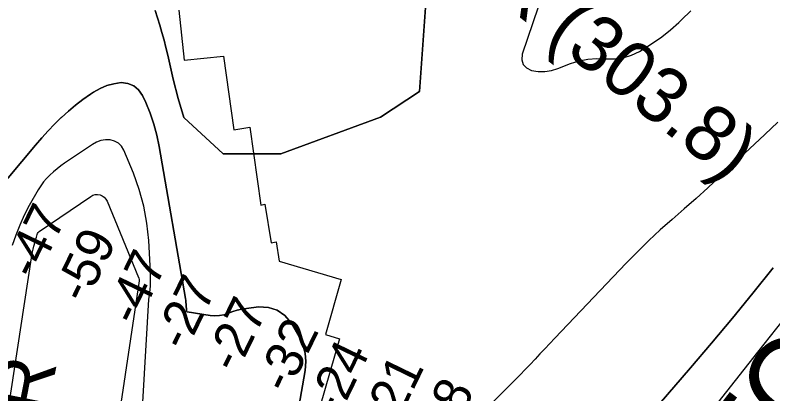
# Model space of a CAD drawing. Extents: x 3146026 to 3183936, y 897894 to 923344.
# Drawn here: x 3177195 to 3178564, y 904607 to 905290 of the extents above; entities that cross this region are included whole.
import ezdxf

# ---------------------------------------------------------------- set-up
doc = ezdxf.new("R2010")
doc.units = 0
for name, color, linetype in [('V-CHAN-NAID', 7, 'Continuous'), ('V-RIVR-IDEN', 7, 'Continuous'), ('V-RIVR-RANG', 7, 'Continuous'), ('V-RRAP-RVMT', 7, 'Continuous'), ('V-RRAP-RVMT-IDEN', 7, 'Continuous'), ('V-TOPO-DPTH', 7, 'Continuous'), ('V-TOPO-MAJR', 7, 'Continuous'), ('V-TOPO-MINR', 7, 'Continuous')]:
    doc.layers.add(name, color=color, linetype=linetype)

msp = doc.modelspace()

# ---------------------------------------------------------------- linework, layer by layer
at = {"layer": 'V-RRAP-RVMT'}
for p, q in [((3177491, 905299.1), (3177500.4, 905209)), ((3177500.4, 905209), (3177571.5, 905216.1)), ((3177571.5, 905216.1), (3177590.5, 905083.2)), ((3177590.5, 905083.2), (3177618.9, 905088)), ((3177618.9, 905088), (3177639.1, 904947.3)), ((3177639.1, 904947.3), (3177646.1, 904948.8)), ((3177646.1, 904948.8), (3177657.6, 904879.2)), ((3177657.6, 904879.2), (3177666.5, 904881)), ((3177666.5, 904881), (3177671.9, 904846)), ((3177671.9, 904846), (3177784.4, 904812.8)), ((3177784.4, 904812.8), (3177756.1, 904713.5)), ((3177781.3, 904706), (3177745.9, 904584.8)), ((3177756.1, 904713.5), (3177781.3, 904706))]:
    msp.add_line(p, q, dxfattribs=at)
at = {"layer": 'V-TOPO-DPTH'}
for points in [[(3178245.8, 905616.5), (3178111.1, 905219.5), (3178110.6, 905209.6), (3178112.8, 905201.2), (3178118.9, 905195), (3178127.6, 905190.3), (3178139.8, 905188.8), (3178151.9, 905188.7), (3178163.8, 905190.6), (3178175.7, 905194), (3178198.6, 905202.9), (3178214.1, 905207.6), (3178229.8, 905210.9), (3178245.8, 905211.9), (3178262, 905211.4), (3178278.1, 905211.4), (3178293.6, 905213.3), (3178308.6, 905218.1), (3178323.1, 905224.9), (3178329.7, 905228.7), (3178346.7, 905239.5), (3178363.2, 905251), (3178378.9, 905263.6), (3178394.1, 905277), (3178398.8, 905281.5), (3178415.6, 905297.9)], [(3178245.8, 905616.5), (3178111.1, 905219.5), (3178110.6, 905209.6), (3178112.8, 905201.2), (3178118.9, 905195), (3178127.6, 905190.3), (3178139.8, 905188.8), (3178151.9, 905188.7), (3178163.8, 905190.6), (3178175.7, 905194), (3178198.6, 905202.9), (3178214.1, 905207.6), (3178229.8, 905210.9), (3178245.8, 905211.9), (3178262, 905211.4), (3178278.1, 905211.4), (3178293.6, 905213.3), (3178308.6, 905218.1), (3178323.1, 905224.9), (3178329.7, 905228.7), (3178346.7, 905239.5), (3178363.2, 905251), (3178378.9, 905263.6), (3178394.1, 905277), (3178398.8, 905281.5), (3178415.6, 905297.9)], [(3177448, 905298.6), (3177452.5, 905285.4), (3177456.7, 905272.1), (3177460.5, 905258.7), (3177464.2, 905245.2), (3177467.6, 905231.6), (3177470.8, 905218), (3177480.7, 905174.7), (3177489.8, 905139.7), (3177500.2, 905105.2), (3177570.8, 905040), (3177675.1, 905039.8), (3177855.3, 905105.9), (3177925.3, 905152.6), (3177937.6, 905321.7)], [(3177448, 905298.6), (3177452.5, 905285.4), (3177456.7, 905272.1), (3177460.5, 905258.7), (3177464.2, 905245.2), (3177467.6, 905231.6), (3177470.8, 905218), (3177480.7, 905174.7), (3177489.8, 905139.7), (3177500.2, 905105.2), (3177570.8, 905040), (3177675.1, 905039.8), (3177855.3, 905105.9), (3177925.3, 905152.6), (3177937.6, 905321.7)], [(3177698.9, 904531.3), (3177719.1, 904648.9), (3177720.1, 904664.7), (3177719, 904680.1), (3177714.7, 904694.9), (3177708.3, 904709.3), (3177693.7, 904734.6), (3177682.1, 904748), (3177668.8, 904757.9), (3177652.8, 904762.5), (3177635.1, 904763.6), (3177613.2, 904760.8), (3177604.8, 904759.4), (3177596.5, 904757.5), (3177588.4, 904755), (3177580.4, 904752), (3177572.4, 904749.5), (3177564.3, 904747.8), (3177556.1, 904747.5), (3177547.7, 904748.1), (3177506.1, 904754.7), (3177505.5, 904755), (3177505, 904755.3), (3177504.7, 904755.9), (3177504.5, 904758), (3177504.5, 904759.5), (3177504.2, 904764.9), (3177504, 904768.3), (3177503.7, 904771.7), (3177503.3, 904775.2), (3177502.8, 904778.6), (3177455.6, 905053.4), (3177451.3, 905073.7), (3177446, 905093.7), (3177439.2, 905113.2), (3177431.3, 905132.3), (3177425.3, 905145.4), (3177418.2, 905155.4), (3177409.6, 905162.9), (3177398.9, 905166.8), (3177386.7, 905168.4), (3177373.5, 905166.4), (3177360.7, 905163.1), (3177348.6, 905157.9), (3177337, 905151.3), (3177331.5, 905147.6), (3177317.7, 905137.8), (3177304.3, 905127.5), (3177291.4, 905116.6), (3177278.8, 905105.3), (3177278.7, 905105.2), (3177266.6, 905093.2), (3177254.8, 905081.1), (3177243.3, 905068.5), (3177232.1, 905055.7), (3177157.2, 904966.9)], [(3177157.2, 904966.9), (3177232.1, 905055.7), (3177243.3, 905068.5), (3177254.8, 905081.1), (3177266.6, 905093.2), (3177278.7, 905105.2), (3177278.8, 905105.3), (3177291.4, 905116.6), (3177304.3, 905127.5), (3177317.7, 905137.8), (3177331.5, 905147.6), (3177337, 905151.3), (3177348.6, 905157.9), (3177360.7, 905163.1), (3177373.5, 905166.4), (3177386.7, 905168.4), (3177398.9, 905166.8), (3177409.6, 905162.9), (3177418.2, 905155.4), (3177425.3, 905145.4), (3177431.3, 905132.3), (3177439.2, 905113.2), (3177446, 905093.7), (3177451.3, 905073.7), (3177455.6, 905053.4), (3177502.8, 904778.6), (3177503.3, 904775.2), (3177503.7, 904771.7), (3177504, 904768.3), (3177504.2, 904764.9), (3177504.5, 904759.5), (3177504.5, 904758), (3177504.7, 904755.9), (3177505, 904755.3), (3177505.5, 904755), (3177506.1, 904754.7), (3177547.7, 904748.1), (3177556.1, 904747.5), (3177564.3, 904747.8), (3177572.4, 904749.5), (3177580.4, 904752), (3177588.4, 904755), (3177596.5, 904757.5), (3177604.8, 904759.4), (3177613.2, 904760.8), (3177635.1, 904763.6), (3177652.8, 904762.5), (3177668.8, 904757.9), (3177682.1, 904748), (3177693.7, 904734.6), (3177708.3, 904709.3), (3177714.7, 904694.9), (3177719, 904680.1), (3177720.1, 904664.7), (3177719.1, 904648.9), (3177698.9, 904531.3)], [(3178572.6, 905097), (3178549.1, 905074.8), (3178467.3, 904998.1), (3178446.2, 904978.7), (3178425, 904959.4), (3178403.6, 904940.4), (3178382, 904921.6), (3178360.5, 904902.6), (3178339.5, 904883.2), (3178319.1, 904863.2), (3178299, 904842.7), (3178169.8, 904706.8), (3178160.9, 904697.4), (3178152.1, 904688), (3178143.2, 904678.6), (3178134.4, 904669.1), (3178125.5, 904659.7), (3178116.6, 904650.4), (3178107.6, 904641.1), (3178098.5, 904631.9), (3178049, 904582.4)], [(3178572.6, 905097), (3178549.1, 905074.8), (3178467.3, 904998.1), (3178446.2, 904978.7), (3178425, 904959.4), (3178403.6, 904940.4), (3178382, 904921.6), (3178360.5, 904902.6), (3178339.5, 904883.2), (3178319.1, 904863.2), (3178299, 904842.7), (3178169.8, 904706.8), (3178160.9, 904697.4), (3178152.1, 904688), (3178143.2, 904678.6), (3178134.4, 904669.1), (3178125.5, 904659.7), (3178116.6, 904650.4), (3178107.6, 904641.1), (3178098.5, 904631.9), (3178049, 904582.4)], [(3178564.6, 904834), (3178527.9, 904788.4), (3178490.8, 904743.1), (3178453.2, 904698.3), (3178415.3, 904653.8), (3178260.6, 904474.4)], [(3178260.6, 904474.4), (3178415.3, 904653.8), (3178453.2, 904698.3), (3178490.8, 904743.1), (3178527.9, 904788.4), (3178564.6, 904834)]]:
    msp.add_lwpolyline(points, dxfattribs=at)
at = {"layer": 'V-TOPO-MAJR'}
msp.add_lwpolyline([(3177369.5, 903623.2), (3177436.7, 904776.7), (3177438.5, 904789), (3177439.7, 904801.3), (3177440, 904813.6), (3177439.8, 904826), (3177436.5, 904883.3), (3177433.1, 904914.4), (3177427.8, 904945.1), (3177419.3, 904975.2), (3177408.9, 905004.7), (3177391.6, 905046.6), (3177387.2, 905053.6), (3177381.9, 905059.2), (3177375, 905062.8), (3177367.1, 905065), (3177358.5, 905065), (3177350.2, 905063.9), (3177342.4, 905061), (3177334.8, 905057), (3177284.7, 905023), (3177277.8, 905018.1), (3177271, 905012.9), (3177264.5, 905007.4), (3177258.1, 905001.6), (3177252.2, 904995.5), (3177246.6, 904989.1), (3177241.7, 904982.2), (3177237.1, 904975), (3177220.9, 904946.3), (3177211.8, 904929), (3177203.5, 904911.3), (3177196.5, 904893.1), (3177190.2, 904874.5)], dxfattribs=at)
at = {"layer": 'V-TOPO-MINR'}
for points in [[(3178245.8, 905616.5), (3178111.1, 905219.5), (3178110.6, 905209.6), (3178112.8, 905201.2), (3178118.9, 905195), (3178127.6, 905190.3), (3178139.8, 905188.8), (3178151.9, 905188.7), (3178163.8, 905190.6), (3178175.7, 905194), (3178198.6, 905202.9), (3178214.1, 905207.6), (3178229.8, 905210.9), (3178245.8, 905211.9), (3178262, 905211.4), (3178278.1, 905211.4), (3178293.6, 905213.3), (3178308.6, 905218.1), (3178323.1, 905224.9), (3178329.7, 905228.7), (3178346.7, 905239.5), (3178363.2, 905251), (3178378.9, 905263.6), (3178394.1, 905277), (3178398.8, 905281.5), (3178415.6, 905297.9)], [(3177937.6, 905321.7), (3177925.3, 905152.6), (3177855.3, 905105.9), (3177675.1, 905039.8), (3177570.8, 905040), (3177500.2, 905105.2), (3177489.8, 905139.7), (3177480.7, 905174.7), (3177470.8, 905218), (3177467.6, 905231.6), (3177464.2, 905245.2), (3177460.5, 905258.7), (3177456.7, 905272.1), (3177452.5, 905285.4), (3177448, 905298.6)], [(3177157.2, 904966.9), (3177232.1, 905055.7), (3177243.3, 905068.5), (3177254.8, 905081.1), (3177266.6, 905093.2), (3177278.7, 905105.2), (3177278.8, 905105.3), (3177291.4, 905116.6), (3177304.3, 905127.5), (3177317.7, 905137.8), (3177331.5, 905147.6), (3177337, 905151.3), (3177348.6, 905157.9), (3177360.7, 905163.1), (3177373.5, 905166.4), (3177386.7, 905168.4), (3177398.9, 905166.8), (3177409.6, 905162.9), (3177418.2, 905155.4), (3177425.3, 905145.4), (3177431.3, 905132.3), (3177439.2, 905113.2), (3177446, 905093.7), (3177451.3, 905073.7), (3177455.6, 905053.4), (3177502.8, 904778.6), (3177503.3, 904775.2), (3177503.7, 904771.7), (3177504, 904768.3), (3177504.2, 904764.9), (3177504.5, 904759.5), (3177504.5, 904758), (3177504.7, 904755.9), (3177505, 904755.3), (3177505.5, 904755), (3177506.1, 904754.7), (3177547.7, 904748.1), (3177556.1, 904747.5), (3177564.3, 904747.8), (3177572.4, 904749.5), (3177580.4, 904752), (3177588.4, 904755), (3177596.5, 904757.5), (3177604.8, 904759.4), (3177613.2, 904760.8), (3177635.1, 904763.6), (3177652.8, 904762.5), (3177668.8, 904757.9), (3177682.1, 904748), (3177693.7, 904734.6), (3177708.3, 904709.3), (3177714.7, 904694.9), (3177719, 904680.1), (3177720.1, 904664.7), (3177719.1, 904648.9), (3177698.9, 904531.3)], [(3178572.6, 905097), (3178549.1, 905074.8), (3178467.3, 904998.1), (3178446.2, 904978.7), (3178425, 904959.4), (3178403.6, 904940.4), (3178382, 904921.6), (3178360.5, 904902.6), (3178339.5, 904883.2), (3178319.1, 904863.2), (3178299, 904842.7), (3178169.8, 904706.8), (3178160.9, 904697.4), (3178152.1, 904688), (3178143.2, 904678.6), (3178134.4, 904669.1), (3178125.5, 904659.7), (3178116.6, 904650.4), (3178107.6, 904641.1), (3178098.5, 904631.9), (3178049, 904582.4)], [(3177045.6, 903681.6), (3177224.6, 904852.4), (3177225.6, 904857.5), (3177226.7, 904862.7), (3177227.9, 904867.9), (3177229.2, 904873), (3177230.2, 904876.9), (3177231.1, 904880), (3177232, 904883.2), (3177232.9, 904886.3), (3177233.8, 904889.5), (3177235.3, 904894.5), (3177235.8, 904895.8), (3177236.9, 904897.9), (3177238.5, 904899.5), (3177331.7, 904963), (3177335.7, 904965), (3177339.8, 904966.2), (3177344.1, 904966.4), (3177348.6, 904965.8), (3177352.7, 904964), (3177356.2, 904961.6)], [(3177356.2, 904961.6), (3177359, 904958.3), (3177361.3, 904954.5), (3177418.3, 904816.5), (3177418.6, 904815.7), (3177419.2, 904812.1), (3177419.1, 904810.8), (3177239.7, 903610.6), (3177239.4, 903608.3), (3177238.9, 903603.9), (3177238.7, 903601.7), (3177237.3, 903587.7), (3177236.7, 903580.6), (3177236.1, 903573.4), (3177235.7, 903566.3), (3177235.3, 903559.1), (3177235, 903551.9), (3177234.7, 903544.8), (3177234.4, 903537.6), (3177234.1, 903530.4), (3177224, 903295.6), (3177223.6, 903288.2)], [(3178260.6, 904474.4), (3178415.3, 904653.8), (3178453.2, 904698.3), (3178490.8, 904743.1), (3178527.9, 904788.4), (3178564.6, 904834)], [(3178384.2, 904488.8), (3178536.6, 904681.6), (3178582.4, 904739.4)]]:
    msp.add_lwpolyline(points, dxfattribs=at)

# ---------------------------------------------------------------- texts
at = {"layer": 'V-CHAN-NAID'}
msp.add_text('OLD RIVER (303.8)', height=100, rotation=321.6809, dxfattribs=at).set_placement((3177557.6, 905720.2))
at = {"layer": 'V-RIVR-IDEN'}
msp.add_text('FORT', height=150, rotation=52.7368, dxfattribs=at).set_placement((3178536, 904428))
at = {"layer": 'V-RIVR-RANG'}
for s, p in [('-47', (3177232.8, 904810.1)), ('-59', (3177323, 904767)), ('-47', (3177414.6, 904726.7)), ('-27', (3177503.8, 904681.4)), ('-27', (3177595.6, 904641.8)), ('-32', (3177688.4, 904604.4)), ('-24', (3177780, 904564.1)), ('-21', (3177878.4, 904538.1)), ('-18', (3177969.2, 904496.1))]:
    msp.add_text(s, height=67, rotation=64.1211, dxfattribs=at).set_placement(p)
at = {"layer": 'V-RRAP-RVMT-IDEN'}
msp.add_text('CARR', height=100, rotation=78.7491, dxfattribs=at).set_placement((3177197, 904290.2))

doc.saveas('drawing.dxf')
